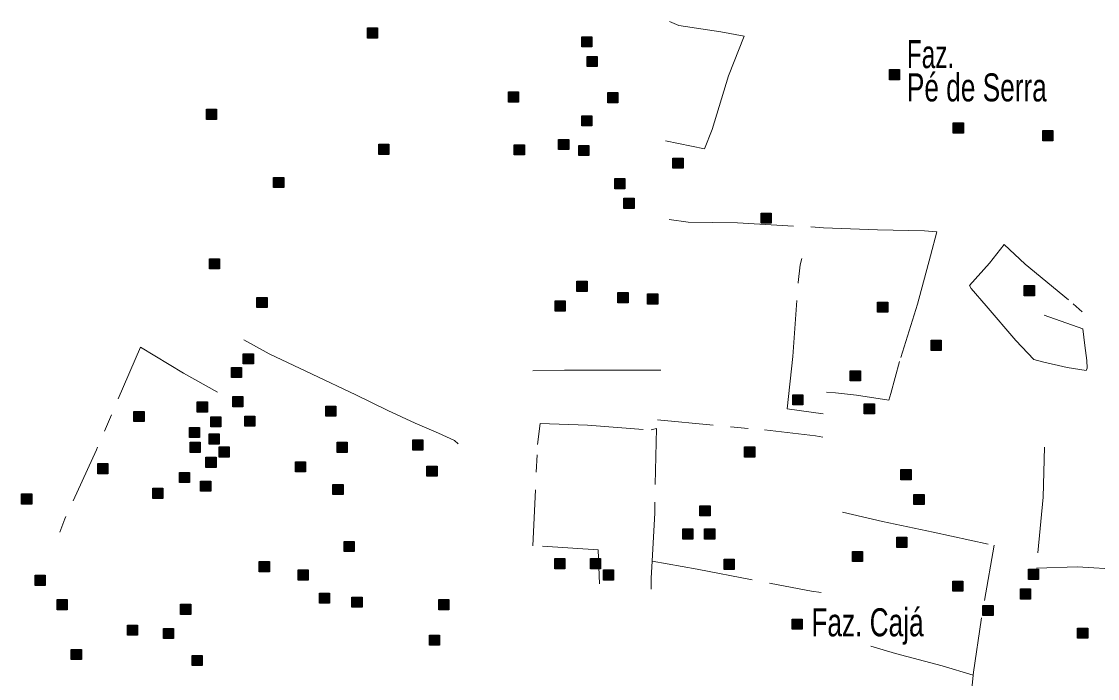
# Model space of a CAD drawing. Extents: x 445.6 to 500, y 8618.1 to 8673.4.
# Drawn here: x 473.19 to 479.33, y 8650.11 to 8653.86 of the extents above; entities that cross this region are included whole.
import ezdxf

# ---------------------------------------------------------------- set-up
doc = ezdxf.new("R2010")
doc.units = 0
doc.header["$LTSCALE"] = 0.064
doc.linetypes.add('DOT_DASHED', pattern=[7.7, 5, -1.2, 0.3, -1.2])
doc.layers.add('2', color=7, linetype='Continuous', lineweight=25)
doc.layers.add('22', color=7, linetype='DOT_DASHED', lineweight=13)
doc.layers.add('61', color=7, linetype='Continuous')

msp = doc.modelspace()

# ---------------------------------------------------------------- hatches: boundary and pattern name
at = {"layer": '2'}
for points in [[(475.1604, 8653.8223), (475.2184, 8653.8223), (475.2184, 8653.7643), (475.1604, 8653.7643)], [(476.3846, 8653.7722), (476.4426, 8653.7722), (476.4426, 8653.7142), (476.3846, 8653.7142)], [(476.415, 8653.6604), (476.473, 8653.6604), (476.473, 8653.6024), (476.415, 8653.6024)], [(478.1419, 8653.5853), (478.1999, 8653.5853), (478.1999, 8653.5273), (478.1419, 8653.5273)], [(475.9658, 8653.4571), (476.0238, 8653.4571), (476.0238, 8653.3991), (475.9658, 8653.3991)], [(476.5332, 8653.4538), (476.5912, 8653.4538), (476.5912, 8653.3958), (476.5332, 8653.3958)], [(474.2416, 8653.3588), (474.2996, 8653.3588), (474.2996, 8653.3008), (474.2416, 8653.3008)], [(476.3846, 8653.3216), (476.4426, 8653.3216), (476.4426, 8653.2636), (476.3846, 8653.2636)], [(478.5067, 8653.2804), (478.5647, 8653.2804), (478.5647, 8653.2224), (478.5067, 8653.2224)], [(479.0181, 8653.2363), (479.0761, 8653.2363), (479.0761, 8653.1783), (479.0181, 8653.1783)], [(475.226, 8653.159), (475.284, 8653.159), (475.284, 8653.101), (475.226, 8653.101)], [(475.9995, 8653.1556), (476.0575, 8653.1556), (476.0575, 8653.0976), (475.9995, 8653.0976)], [(476.2529, 8653.1861), (476.3109, 8653.1861), (476.3109, 8653.1281), (476.2529, 8653.1281)], [(476.3677, 8653.1522), (476.4257, 8653.1522), (476.4257, 8653.0942), (476.3677, 8653.0942)], [(476.906, 8653.08), (476.964, 8653.08), (476.964, 8653.022), (476.906, 8653.022)], [(474.6248, 8652.9693), (474.6828, 8652.9693), (474.6828, 8652.9113), (474.6248, 8652.9113)], [(476.5738, 8652.9625), (476.6318, 8652.9625), (476.6318, 8652.9045), (476.5738, 8652.9045)], [(476.6257, 8652.8501), (476.6837, 8652.8501), (476.6837, 8652.7921), (476.6257, 8652.7921)], [(477.409, 8652.7654), (477.467, 8652.7654), (477.467, 8652.7074), (477.409, 8652.7074)], [(474.2585, 8652.505), (474.3165, 8652.505), (474.3165, 8652.447), (474.2585, 8652.447)], [(476.3576, 8652.3764), (476.4156, 8652.3764), (476.4156, 8652.3184), (476.3576, 8652.3184)], [(478.9121, 8652.3521), (478.9701, 8652.3521), (478.9701, 8652.2941), (478.9121, 8652.2941)], [(474.5301, 8652.2842), (474.5881, 8652.2842), (474.5881, 8652.2262), (474.5301, 8652.2262)], [(476.5919, 8652.3114), (476.6499, 8652.3114), (476.6499, 8652.2534), (476.5919, 8652.2534)], [(476.7608, 8652.3046), (476.8188, 8652.3046), (476.8188, 8652.2466), (476.7608, 8652.2466)], [(476.2326, 8652.2646), (476.2906, 8652.2646), (476.2906, 8652.2066), (476.2326, 8652.2066)], [(478.0744, 8652.2572), (478.1324, 8652.2572), (478.1324, 8652.1992), (478.0744, 8652.1992)], [(478.3802, 8652.0401), (478.4382, 8652.0401), (478.4382, 8651.9821), (478.3802, 8651.9821)], [(474.4521, 8651.9623), (474.5101, 8651.9623), (474.5101, 8651.9043), (474.4521, 8651.9043)], [(474.3845, 8651.8844), (474.4425, 8651.8844), (474.4425, 8651.8264), (474.3845, 8651.8264)], [(477.9186, 8651.8656), (477.9766, 8651.8656), (477.9766, 8651.8076), (477.9186, 8651.8076)], [(474.3913, 8651.7183), (474.4493, 8651.7183), (474.4493, 8651.6603), (474.3913, 8651.6603)], [(477.5897, 8651.7284), (477.6477, 8651.7284), (477.6477, 8651.6704), (477.5897, 8651.6704)], [(474.1886, 8651.6879), (474.2466, 8651.6879), (474.2466, 8651.6299), (474.1886, 8651.6299)], [(474.9233, 8651.6641), (474.9813, 8651.6641), (474.9813, 8651.6061), (474.9233, 8651.6061)], [(477.9985, 8651.6776), (478.0565, 8651.6776), (478.0565, 8651.6196), (477.9985, 8651.6196)], [(473.8272, 8651.6336), (473.8852, 8651.6336), (473.8852, 8651.5756), (473.8272, 8651.5756)], [(474.2663, 8651.6032), (474.3243, 8651.6032), (474.3243, 8651.5452), (474.2663, 8651.5452)], [(474.4606, 8651.6065), (474.5186, 8651.6065), (474.5186, 8651.5485), (474.4606, 8651.5485)], [(474.1447, 8651.5422), (474.2027, 8651.5422), (474.2027, 8651.4842), (474.1447, 8651.4842)], [(474.2562, 8651.5049), (474.3142, 8651.5049), (474.3142, 8651.4469), (474.2562, 8651.4469)], [(475.4199, 8651.471), (475.4779, 8651.471), (475.4779, 8651.413), (475.4199, 8651.413)], [(474.1481, 8651.4575), (474.2061, 8651.4575), (474.2061, 8651.3995), (474.1481, 8651.3995)], [(474.3136, 8651.4304), (474.3716, 8651.4304), (474.3716, 8651.3724), (474.3136, 8651.3724)], [(474.9875, 8651.4574), (475.0455, 8651.4574), (475.0455, 8651.3994), (474.9875, 8651.3994)], [(477.3149, 8651.4312), (477.3729, 8651.4312), (477.3729, 8651.3732), (477.3149, 8651.3732)], [(474.2386, 8651.372), (474.2966, 8651.372), (474.2966, 8651.314), (474.2386, 8651.314)], [(474.7494, 8651.3457), (474.8074, 8651.3457), (474.8074, 8651.2877), (474.7494, 8651.2877)], [(473.6212, 8651.3355), (473.6792, 8651.3355), (473.6792, 8651.2775), (473.6212, 8651.2775)], [(474.0873, 8651.2847), (474.1453, 8651.2847), (474.1453, 8651.2267), (474.0873, 8651.2267)], [(475.5004, 8651.3217), (475.5584, 8651.3217), (475.5584, 8651.2637), (475.5004, 8651.2637)], [(478.2079, 8651.3015), (478.2659, 8651.3015), (478.2659, 8651.2435), (478.2079, 8651.2435)], [(474.2079, 8651.2362), (474.2659, 8651.2362), (474.2659, 8651.1782), (474.2079, 8651.1782)], [(473.1854, 8651.1627), (473.2434, 8651.1627), (473.2434, 8651.1047), (473.1854, 8651.1047)], [(473.935, 8651.1952), (473.993, 8651.1952), (473.993, 8651.1372), (473.935, 8651.1372)], [(474.9639, 8651.2169), (475.0219, 8651.2169), (475.0219, 8651.1589), (474.9639, 8651.1589)], [(478.2822, 8651.1592), (478.3402, 8651.1592), (478.3402, 8651.1012), (478.2822, 8651.1012)], [(477.0594, 8651.0949), (477.1174, 8651.0949), (477.1174, 8651.0369), (477.0594, 8651.0369)], [(476.9615, 8650.9627), (477.0195, 8650.9627), (477.0195, 8650.9047), (476.9615, 8650.9047)], [(477.0864, 8650.9627), (477.1444, 8650.9627), (477.1444, 8650.9047), (477.0864, 8650.9047)], [(478.1842, 8650.9153), (478.2422, 8650.9153), (478.2422, 8650.8573), (478.1842, 8650.8573)], [(475.028, 8650.8916), (475.086, 8650.8916), (475.086, 8650.8336), (475.028, 8650.8336)], [(476.2306, 8650.7934), (476.2886, 8650.7934), (476.2886, 8650.7354), (476.2306, 8650.7354)], [(476.4345, 8650.7933), (476.4925, 8650.7933), (476.4925, 8650.7353), (476.4345, 8650.7353)], [(477.9309, 8650.834), (477.9889, 8650.834), (477.9889, 8650.776), (477.9309, 8650.776)], [(474.5433, 8650.7765), (474.6013, 8650.7765), (474.6013, 8650.7185), (474.5433, 8650.7185)], [(474.7646, 8650.729), (474.8226, 8650.729), (474.8226, 8650.671), (474.7646, 8650.671)], [(476.5088, 8650.7289), (476.5668, 8650.7289), (476.5668, 8650.6709), (476.5088, 8650.6709)], [(477.1979, 8650.7899), (477.2559, 8650.7899), (477.2559, 8650.7319), (477.1979, 8650.7319)], [(478.9361, 8650.7323), (478.9941, 8650.7323), (478.9941, 8650.6743), (478.9361, 8650.6743)], [(473.2631, 8650.6986), (473.3211, 8650.6986), (473.3211, 8650.6406), (473.2631, 8650.6406)], [(478.5037, 8650.6645), (478.5617, 8650.6645), (478.5617, 8650.6065), (478.5037, 8650.6065)], [(478.8906, 8650.6204), (478.9486, 8650.6204), (478.9486, 8650.5624), (478.8906, 8650.5624)], [(473.3881, 8650.5596), (473.4461, 8650.5596), (473.4461, 8650.5016), (473.3881, 8650.5016)], [(474.8865, 8650.5966), (474.9445, 8650.5966), (474.9445, 8650.5386), (474.8865, 8650.5386)], [(475.072, 8650.5732), (475.13, 8650.5732), (475.13, 8650.5152), (475.072, 8650.5152)], [(475.5685, 8650.5596), (475.6265, 8650.5596), (475.6265, 8650.5016), (475.5685, 8650.5016)], [(474.0941, 8650.5325), (474.1521, 8650.5325), (474.1521, 8650.4745), (474.0941, 8650.4745)], [(478.676, 8650.5256), (478.734, 8650.5256), (478.734, 8650.4676), (478.676, 8650.4676)], [(477.5864, 8650.4477), (477.6444, 8650.4477), (477.6444, 8650.3897), (477.5864, 8650.3897)], [(473.79, 8650.414), (473.848, 8650.414), (473.848, 8650.356), (473.79, 8650.356)], [(473.9963, 8650.3949), (474.0543, 8650.3949), (474.0543, 8650.3369), (473.9963, 8650.3369)], [(479.2165, 8650.3969), (479.2745, 8650.3969), (479.2745, 8650.3389), (479.2165, 8650.3389)], [(475.5145, 8650.3563), (475.5725, 8650.3563), (475.5725, 8650.2983), (475.5145, 8650.2983)], [(473.4692, 8650.275), (473.5272, 8650.275), (473.5272, 8650.217), (473.4692, 8650.217)], [(474.16, 8650.2409), (474.218, 8650.2409), (474.218, 8650.1829), (474.16, 8650.1829)]]:
    msp.add_hatch(color=256, dxfattribs=at).paths.add_polyline_path(points)

# ---------------------------------------------------------------- linework, layer by layer
for points in [[(475.1604, 8653.8223), (475.2184, 8653.8223), (475.2184, 8653.7643), (475.1604, 8653.7643)], [(476.3846, 8653.7722), (476.4426, 8653.7722), (476.4426, 8653.7142), (476.3846, 8653.7142)], [(476.415, 8653.6604), (476.473, 8653.6604), (476.473, 8653.6024), (476.415, 8653.6024)], [(478.1419, 8653.5853), (478.1999, 8653.5853), (478.1999, 8653.5273), (478.1419, 8653.5273)], [(475.9658, 8653.4571), (476.0238, 8653.4571), (476.0238, 8653.3991), (475.9658, 8653.3991)], [(476.5332, 8653.4538), (476.5912, 8653.4538), (476.5912, 8653.3958), (476.5332, 8653.3958)], [(474.2416, 8653.3588), (474.2996, 8653.3588), (474.2996, 8653.3008), (474.2416, 8653.3008)], [(476.3846, 8653.3216), (476.4426, 8653.3216), (476.4426, 8653.2636), (476.3846, 8653.2636)], [(478.5067, 8653.2804), (478.5647, 8653.2804), (478.5647, 8653.2224), (478.5067, 8653.2224)], [(479.0181, 8653.2363), (479.0761, 8653.2363), (479.0761, 8653.1783), (479.0181, 8653.1783)], [(475.226, 8653.159), (475.284, 8653.159), (475.284, 8653.101), (475.226, 8653.101)], [(475.9995, 8653.1556), (476.0575, 8653.1556), (476.0575, 8653.0976), (475.9995, 8653.0976)], [(476.2529, 8653.1861), (476.3109, 8653.1861), (476.3109, 8653.1281), (476.2529, 8653.1281)], [(476.3677, 8653.1522), (476.4257, 8653.1522), (476.4257, 8653.0942), (476.3677, 8653.0942)], [(476.906, 8653.08), (476.964, 8653.08), (476.964, 8653.022), (476.906, 8653.022)], [(474.6248, 8652.9693), (474.6828, 8652.9693), (474.6828, 8652.9113), (474.6248, 8652.9113)], [(476.5738, 8652.9625), (476.6318, 8652.9625), (476.6318, 8652.9045), (476.5738, 8652.9045)], [(476.6257, 8652.8501), (476.6837, 8652.8501), (476.6837, 8652.7921), (476.6257, 8652.7921)], [(477.409, 8652.7654), (477.467, 8652.7654), (477.467, 8652.7074), (477.409, 8652.7074)], [(474.2585, 8652.505), (474.3165, 8652.505), (474.3165, 8652.447), (474.2585, 8652.447)], [(476.3576, 8652.3764), (476.4156, 8652.3764), (476.4156, 8652.3184), (476.3576, 8652.3184)], [(478.9121, 8652.3521), (478.9701, 8652.3521), (478.9701, 8652.2941), (478.9121, 8652.2941)], [(474.5301, 8652.2842), (474.5881, 8652.2842), (474.5881, 8652.2262), (474.5301, 8652.2262)], [(476.5919, 8652.3114), (476.6499, 8652.3114), (476.6499, 8652.2534), (476.5919, 8652.2534)], [(476.7608, 8652.3046), (476.8188, 8652.3046), (476.8188, 8652.2466), (476.7608, 8652.2466)], [(476.2326, 8652.2646), (476.2906, 8652.2646), (476.2906, 8652.2066), (476.2326, 8652.2066)], [(478.0744, 8652.2572), (478.1324, 8652.2572), (478.1324, 8652.1992), (478.0744, 8652.1992)], [(478.3802, 8652.0401), (478.4382, 8652.0401), (478.4382, 8651.9821), (478.3802, 8651.9821)], [(474.4521, 8651.9623), (474.5101, 8651.9623), (474.5101, 8651.9043), (474.4521, 8651.9043)], [(474.3845, 8651.8844), (474.4425, 8651.8844), (474.4425, 8651.8264), (474.3845, 8651.8264)], [(477.9186, 8651.8656), (477.9766, 8651.8656), (477.9766, 8651.8076), (477.9186, 8651.8076)], [(474.3913, 8651.7183), (474.4493, 8651.7183), (474.4493, 8651.6603), (474.3913, 8651.6603)], [(477.5897, 8651.7284), (477.6477, 8651.7284), (477.6477, 8651.6704), (477.5897, 8651.6704)], [(474.1886, 8651.6879), (474.2466, 8651.6879), (474.2466, 8651.6299), (474.1886, 8651.6299)], [(474.9233, 8651.6641), (474.9813, 8651.6641), (474.9813, 8651.6061), (474.9233, 8651.6061)], [(477.9985, 8651.6776), (478.0565, 8651.6776), (478.0565, 8651.6196), (477.9985, 8651.6196)], [(473.8272, 8651.6336), (473.8852, 8651.6336), (473.8852, 8651.5756), (473.8272, 8651.5756)], [(474.2663, 8651.6032), (474.3243, 8651.6032), (474.3243, 8651.5452), (474.2663, 8651.5452)], [(474.4606, 8651.6065), (474.5186, 8651.6065), (474.5186, 8651.5485), (474.4606, 8651.5485)], [(474.1447, 8651.5422), (474.2027, 8651.5422), (474.2027, 8651.4842), (474.1447, 8651.4842)], [(474.2562, 8651.5049), (474.3142, 8651.5049), (474.3142, 8651.4469), (474.2562, 8651.4469)], [(475.4199, 8651.471), (475.4779, 8651.471), (475.4779, 8651.413), (475.4199, 8651.413)], [(474.1481, 8651.4575), (474.2061, 8651.4575), (474.2061, 8651.3995), (474.1481, 8651.3995)], [(474.3136, 8651.4304), (474.3716, 8651.4304), (474.3716, 8651.3724), (474.3136, 8651.3724)], [(474.9875, 8651.4574), (475.0455, 8651.4574), (475.0455, 8651.3994), (474.9875, 8651.3994)], [(477.3149, 8651.4312), (477.3729, 8651.4312), (477.3729, 8651.3732), (477.3149, 8651.3732)], [(474.2386, 8651.372), (474.2966, 8651.372), (474.2966, 8651.314), (474.2386, 8651.314)], [(474.7494, 8651.3457), (474.8074, 8651.3457), (474.8074, 8651.2877), (474.7494, 8651.2877)], [(473.6212, 8651.3355), (473.6792, 8651.3355), (473.6792, 8651.2775), (473.6212, 8651.2775)], [(474.0873, 8651.2847), (474.1453, 8651.2847), (474.1453, 8651.2267), (474.0873, 8651.2267)], [(475.5004, 8651.3217), (475.5584, 8651.3217), (475.5584, 8651.2637), (475.5004, 8651.2637)], [(478.2079, 8651.3015), (478.2659, 8651.3015), (478.2659, 8651.2435), (478.2079, 8651.2435)], [(474.2079, 8651.2362), (474.2659, 8651.2362), (474.2659, 8651.1782), (474.2079, 8651.1782)], [(473.1854, 8651.1627), (473.2434, 8651.1627), (473.2434, 8651.1047), (473.1854, 8651.1047)], [(473.935, 8651.1952), (473.993, 8651.1952), (473.993, 8651.1372), (473.935, 8651.1372)], [(474.9639, 8651.2169), (475.0219, 8651.2169), (475.0219, 8651.1589), (474.9639, 8651.1589)], [(478.2822, 8651.1592), (478.3402, 8651.1592), (478.3402, 8651.1012), (478.2822, 8651.1012)], [(477.0594, 8651.0949), (477.1174, 8651.0949), (477.1174, 8651.0369), (477.0594, 8651.0369)], [(476.9615, 8650.9627), (477.0195, 8650.9627), (477.0195, 8650.9047), (476.9615, 8650.9047)], [(477.0864, 8650.9627), (477.1444, 8650.9627), (477.1444, 8650.9047), (477.0864, 8650.9047)], [(478.1842, 8650.9153), (478.2422, 8650.9153), (478.2422, 8650.8573), (478.1842, 8650.8573)], [(475.028, 8650.8916), (475.086, 8650.8916), (475.086, 8650.8336), (475.028, 8650.8336)], [(476.2306, 8650.7934), (476.2886, 8650.7934), (476.2886, 8650.7354), (476.2306, 8650.7354)], [(476.4345, 8650.7933), (476.4925, 8650.7933), (476.4925, 8650.7353), (476.4345, 8650.7353)], [(477.9309, 8650.834), (477.9889, 8650.834), (477.9889, 8650.776), (477.9309, 8650.776)], [(474.5433, 8650.7765), (474.6013, 8650.7765), (474.6013, 8650.7185), (474.5433, 8650.7185)], [(474.7646, 8650.729), (474.8226, 8650.729), (474.8226, 8650.671), (474.7646, 8650.671)], [(476.5088, 8650.7289), (476.5668, 8650.7289), (476.5668, 8650.6709), (476.5088, 8650.6709)], [(477.1979, 8650.7899), (477.2559, 8650.7899), (477.2559, 8650.7319), (477.1979, 8650.7319)], [(478.9361, 8650.7323), (478.9941, 8650.7323), (478.9941, 8650.6743), (478.9361, 8650.6743)], [(473.2631, 8650.6986), (473.3211, 8650.6986), (473.3211, 8650.6406), (473.2631, 8650.6406)], [(478.5037, 8650.6645), (478.5617, 8650.6645), (478.5617, 8650.6065), (478.5037, 8650.6065)], [(478.8906, 8650.6204), (478.9486, 8650.6204), (478.9486, 8650.5624), (478.8906, 8650.5624)], [(473.3881, 8650.5596), (473.4461, 8650.5596), (473.4461, 8650.5016), (473.3881, 8650.5016)], [(474.8865, 8650.5966), (474.9445, 8650.5966), (474.9445, 8650.5386), (474.8865, 8650.5386)], [(475.072, 8650.5732), (475.13, 8650.5732), (475.13, 8650.5152), (475.072, 8650.5152)], [(475.5685, 8650.5596), (475.6265, 8650.5596), (475.6265, 8650.5016), (475.5685, 8650.5016)], [(474.0941, 8650.5325), (474.1521, 8650.5325), (474.1521, 8650.4745), (474.0941, 8650.4745)], [(478.676, 8650.5256), (478.734, 8650.5256), (478.734, 8650.4676), (478.676, 8650.4676)], [(477.5864, 8650.4477), (477.6444, 8650.4477), (477.6444, 8650.3897), (477.5864, 8650.3897)], [(473.79, 8650.414), (473.848, 8650.414), (473.848, 8650.356), (473.79, 8650.356)], [(473.9963, 8650.3949), (474.0543, 8650.3949), (474.0543, 8650.3369), (473.9963, 8650.3369)], [(479.2165, 8650.3969), (479.2745, 8650.3969), (479.2745, 8650.3389), (479.2165, 8650.3389)], [(475.5145, 8650.3563), (475.5725, 8650.3563), (475.5725, 8650.2983), (475.5145, 8650.2983)], [(473.4692, 8650.275), (473.5272, 8650.275), (473.5272, 8650.217), (473.4692, 8650.217)], [(474.16, 8650.2409), (474.218, 8650.2409), (474.218, 8650.1829), (474.16, 8650.1829)]]:
    msp.add_lwpolyline(points, close=True, dxfattribs=at)
at = {"layer": '22'}
for points in [[(476.8869, 8653.8592), (476.94, 8653.8356), (477.1796, 8653.7999), (477.3118, 8653.7749), (477.2225, 8653.55), (477.1295, 8653.2429), (477.0866, 8653.1322), (476.8623, 8653.1787)], [(476.8835, 8652.7286), (476.9929, 8652.714), (477.2741, 8652.7091), (477.7656, 8652.6823), (478.0737, 8652.6701), (478.3426, 8652.6652), (478.4135, 8652.6579), (478.3769, 8652.5211), (478.3024, 8652.2463), (478.1997, 8651.9191), (478.1508, 8651.736), (478.138, 8651.6977), (477.9546, 8651.727), (477.8348, 8651.7392), (477.7825, 8651.7442)], [(479.025, 8652.1824), (479.2474, 8652.1042), (479.2578, 8652.0093), (479.2686, 8651.9242), (479.2715, 8651.8812), (479.2657, 8651.8669), (479.1566, 8651.8841), (479.0159, 8651.9156), (478.967, 8651.93), (478.8636, 8652.039), (478.6942, 8652.2369), (478.608, 8652.3344), (478.5994, 8652.3516), (478.7143, 8652.4806), (478.7976, 8652.5868), (478.9182, 8652.4749), (479.1911, 8652.2483), (479.2428, 8652.2024)], [(477.7636, 8651.6196), (477.5585, 8651.6489), (477.5903, 8651.9468), (477.6218, 8652.3685), (477.6316, 8652.4699), (477.6419, 8652.5067)], [(474.4547, 8652.0418), (474.599, 8651.9614), (474.8451, 8651.8462), (475.0955, 8651.7288), (475.2784, 8651.6396), (475.4338, 8651.5672), (475.5666, 8651.5085), (475.6581, 8651.4672), (475.6786, 8651.4493)], [(474.3047, 8651.7437), (474.1108, 8651.8523), (473.864, 8651.9994), (473.6136, 8651.4146), (473.4322, 8651.0194), (473.4033, 8650.9447)], [(476.8363, 8651.8691), (476.5815, 8651.8689), (476.2867, 8651.8689), (476.105, 8651.8655)], [(476.4858, 8650.6488), (476.4792, 8650.843), (476.1056, 8650.867), (476.133, 8651.4455), (476.1467, 8651.5653), (476.4175, 8651.5551), (476.7809, 8651.5277), (476.8113, 8651.5361), (476.8015, 8651.0553), (476.7862, 8650.7781)], [(476.8172, 8651.586), (477.4288, 8651.5277), (477.7202, 8651.4934), (477.7613, 8651.4867)], [(479.0282, 8651.4291), (479.02, 8651.1448), (478.9822, 8650.7394), (479.2162, 8650.7462), (479.6631, 8650.7173)], [(477.8742, 8651.058), (478.1029, 8651.005), (478.3923, 8650.9434), (478.74, 8650.869), (478.6665, 8650.4417), (478.6226, 8650.1457), (478.6208, 8650.1282)], [(476.7862, 8650.7781), (476.7809, 8650.6822), (476.7807, 8650.619)], [(476.7862, 8650.7781), (477.0449, 8650.7335), (477.4665, 8650.6513), (477.6962, 8650.6068), (477.7532, 8650.5994)], [(478.6208, 8650.1282), (478.4425, 8650.1801), (478.1773, 8650.2512), (478.0367, 8650.2939)], [(478.6208, 8650.1282), (478.5992, 8649.9153), (478.7697, 8649.8151), (479.0105, 8649.7016), (479.1522, 8649.6366), (479.1155, 8649.5631), (479.286, 8649.4162), (479.2893, 8649.4129), (479.1933, 8649.2574)]]:
    msp.add_lwpolyline(points, dxfattribs=at)

# ---------------------------------------------------------------- texts
at = {"layer": '61'}
for s, width, p in [('Faz.', 0.65, (478.2417, 8653.5932)), ('Pé de Serra', 0.7, (478.2417, 8653.4032)), ('Faz. Cajá', 0.7, (477.6964, 8650.3496))]:
    msp.add_text(s, height=0.16, dxfattribs=dict(at, width=width)).set_placement(p)

doc.saveas('drawing.dxf')
